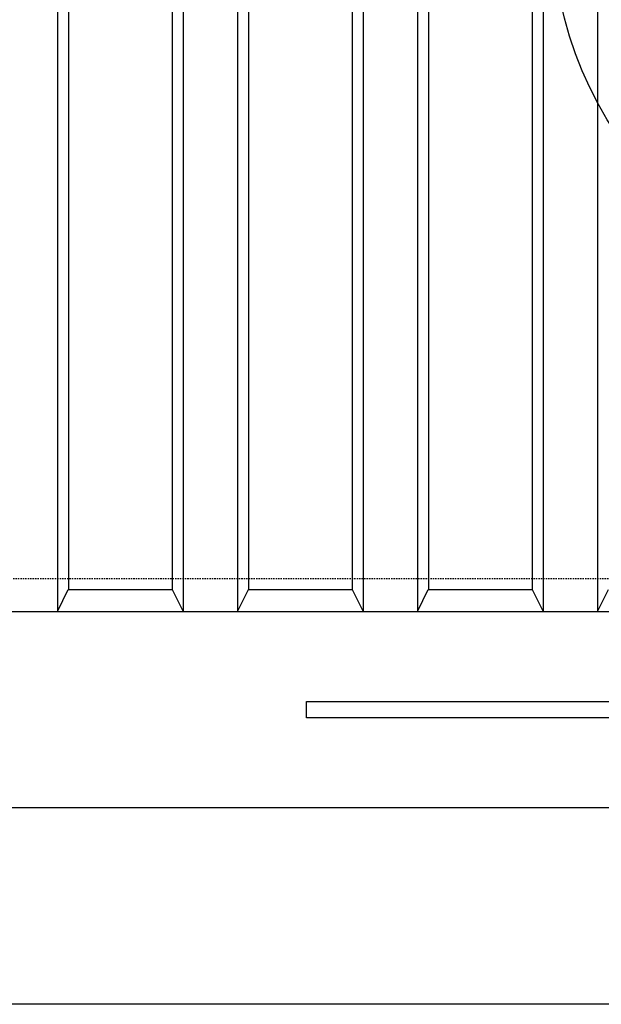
# Model space of a CAD drawing. Extents: x -169 to 2224, y 0 to 2796.
# Tile 480 of 530: x 1792 to 1846, y 1218 to 1308. Entities that reach past the tile are written whole.
import ezdxf

# ---------------------------------------------------------------- set-up
doc = ezdxf.new("R2010")
doc.units = 0
doc.header["$MEASUREMENT"] = 0
doc.linetypes.add('HIDDEN3', pattern=[0.1875, 0.125, -0.0625])
for name, color, linetype in [('TANK-ANCHOR', 4, 'CONTINUOUS'), ('TANK-SLAB', 6, 'CONTINUOUS'), ('TANK-SLOPE', 3, 'CONTINUOUS'), ('TANK-UST', 5, 'CONTINUOUS'), ('TANK-UST-RIB', 7, 'CONTINUOUS')]:
    doc.layers.add(name, color=color, linetype=linetype)

msp = doc.modelspace()

# ---------------------------------------------------------------- linework, layer by layer
at = {"layer": 'TANK-ANCHOR'}
msp.add_lwpolyline([(1750.27254, 1236.01839), (1750.27254, 1254.01839), (1987.02254, 1254.01839), (1987.02254, 1236.01839)], close=True, dxfattribs=at)
at = {"layer": 'TANK-ANCHOR', "color": 7}
msp.add_lwpolyline([(1818.61781, 1244.26839), (1818.61781, 1245.76839), (1854.61781, 1245.76839), (1854.61781, 1244.26839)], close=True, dxfattribs=at)
at = {"layer": 'TANK-SLAB'}
msp.add_lwpolyline([(1368.87181, 1218.01839), (1368.87181, 1578.01839), (2031.77254, 1578.01839), (2031.77254, 1218.01839)], close=True, dxfattribs=at)
at = {"layer": 'TANK-SLOPE'}
msp.add_circle((1875.78572, 1317.01839), 34.63902, dxfattribs=at)
at = {"layer": 'TANK-UST', "color": 2, "linetype": 'HIDDEN3'}
msp.add_lwpolyline([(1588.28572, 1377.01839), (1583.77317, 1377.01839, 0.9539575), (1583.77317, 1257.01839), (1588.28572, 1257.01839), (1687.30507, 1257.01839), (1912.30507, 1257.01839), (1916.79827, 1257.01839, 0.9539575), (1916.79827, 1377.01839), (1912.30507, 1377.01839), (1687.30507, 1377.01839)], format="xyb", close=True, dxfattribs=at)
at = {"layer": 'TANK-UST'}
msp.add_lwpolyline([(1790.78572, 1254.01839), (1795.78572, 1254.01839), (1796.76636, 1256.01839), (1806.28572, 1256.01839), (1807.28572, 1254.01839), (1812.28572, 1254.01839), (1813.28572, 1256.01839), (1822.78572, 1256.01839), (1823.78572, 1254.01839), (1828.78572, 1254.01839), (1829.76636, 1256.01839), (1839.28572, 1256.01839), (1840.28572, 1254.01839), (1845.28572, 1254.01839), (1846.28572, 1256.01839)], dxfattribs=at)
at = {"layer": 'TANK-UST-RIB'}
for p, q in [((1795.78572, 1380.01839), (1795.78572, 1254.01839)), ((1807.28572, 1380.01839), (1807.28572, 1254.01839)), ((1812.28572, 1380.01839), (1812.28572, 1254.01839)), ((1823.78572, 1380.01839), (1823.78572, 1254.01839)), ((1828.78572, 1380.01839), (1828.78572, 1254.01839)), ((1840.28572, 1380.01839), (1840.28572, 1254.01839)), ((1845.28572, 1380.01839), (1845.28572, 1254.01839)), ((1796.78572, 1378.01839), (1796.78572, 1256.01839)), ((1806.28572, 1378.01839), (1806.28572, 1256.01839)), ((1813.28572, 1378.01839), (1813.28572, 1256.01839)), ((1822.78572, 1378.01839), (1822.78572, 1256.01839)), ((1829.78572, 1378.01839), (1829.78572, 1256.01839)), ((1839.28572, 1378.01839), (1839.28572, 1256.01839))]:
    msp.add_line(p, q, dxfattribs=at)

doc.saveas('drawing.dxf')
